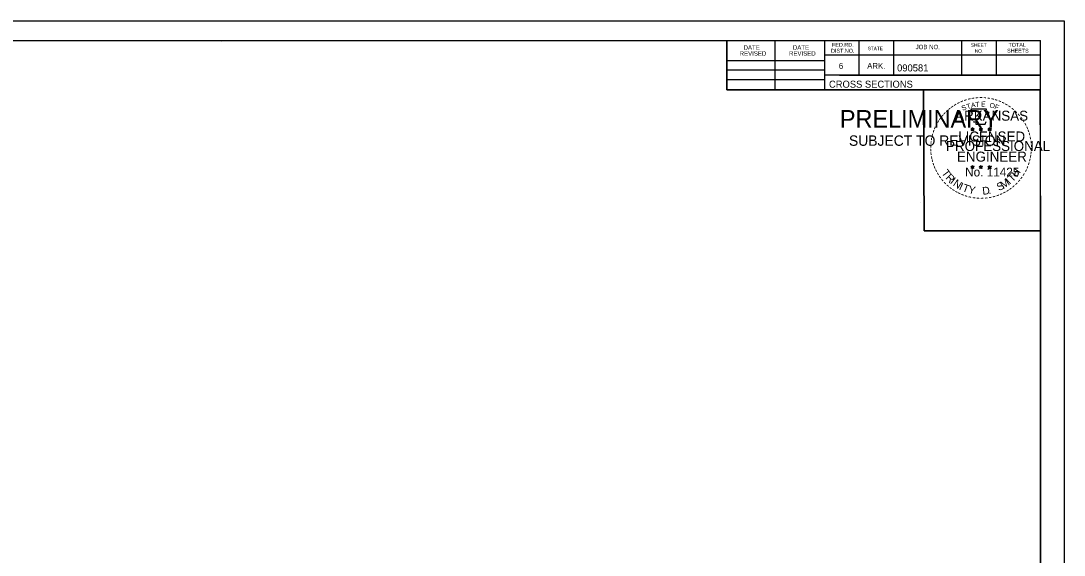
# Model space of a CAD drawing. Extents: x 1322838 to 1324533, y 339903 to 351025.
# Drawn here: x 1324324.9 to 1324533.4, y 343560.2 to 343666.8 of the extents above; entities that cross this region are included whole.
import ezdxf

# ---------------------------------------------------------------- set-up
doc = ezdxf.new("R2010")
doc.units = 0
for name, color, linetype in [('R_Border', 7, 'Continuous'), ('R_Border PE', 7, 'Continuous'), ('R_Border Prem', 7, 'Continuous'), ('R_No Plot', 7, 'Continuous')]:
    doc.layers.add(name, color=color, linetype=linetype)

msp = doc.modelspace()

# ---------------------------------------------------------------- linework, layer by layer
at = {"layer": 'R_Border'}
for p, q in [((1324212.45, 343662.95), (1324528.63, 343662.95)), ((1324364.97, 343662.69), (1324364.97, 343662.69)), ((1324364.97, 343662.69), (1324364.97, 343662.69)), ((1324465.99, 343653.07), (1324465.99, 343662.95)), ((1324475.67, 343653.07), (1324475.67, 343662.95)), ((1324485.53, 343662.95), (1324485.53, 343653.07)), ((1324492.37, 343662.95), (1324492.37, 343656.01)), ((1324499.31, 343662.95), (1324499.31, 343656.01)), ((1324512.89, 343662.95), (1324512.89, 343656.01)), ((1324519.83, 343662.95), (1324519.83, 343656.01)), ((1324528.63, 343457.49), (1324528.63, 343662.95)), ((1324528.63, 343660.01), (1324485.53, 343660.01)), ((1324528.63, 343660.03), (1324528.63, 343660.03)), ((1324465.99, 343658.93), (1324485.53, 343658.93)), ((1324465.99, 343657.07), (1324485.53, 343657.07)), ((1324528.63, 343656.01), (1324485.53, 343656.01)), ((1324488.49, 343656.01), (1324528.63, 343656.01)), ((1324465.99, 343655.13), (1324485.53, 343655.13)), ((1324528.63, 343653.07), (1324465.99, 343653.07))]:
    msp.add_line(p, q, dxfattribs=at)
at = {"layer": 'R_Border PE'}
for p, q in [((1324514.72, 343645.32), (1324515.07, 343645.21)), ((1324514.72, 343645.32), (1324514.97, 343645.28)), ((1324514.72, 343645.32), (1324514.95, 343645.2)), ((1324514.85, 343644.92), (1324515.07, 343645.21)), ((1324515.07, 343645.58), (1324515.03, 343645.33)), ((1324515.07, 343645.21), (1324515.07, 343645.58)), ((1324515.07, 343645.58), (1324515.12, 343645.33)), ((1324515.41, 343645.32), (1324515.07, 343645.21)), ((1324515.28, 343644.92), (1324515.07, 343645.21)), ((1324515.41, 343645.32), (1324515.13, 343645.27)), ((1324515.41, 343645.32), (1324515.21, 343645.22)), ((1324516.39, 343645.32), (1324516.74, 343645.21)), ((1324516.39, 343645.32), (1324516.64, 343645.28)), ((1324516.39, 343645.32), (1324516.62, 343645.2)), ((1324516.52, 343644.92), (1324516.74, 343645.21)), ((1324516.74, 343645.58), (1324516.7, 343645.33)), ((1324516.74, 343645.21), (1324516.74, 343645.58)), ((1324516.74, 343645.58), (1324516.79, 343645.33)), ((1324517.08, 343645.32), (1324516.74, 343645.21)), ((1324516.95, 343644.92), (1324516.74, 343645.21)), ((1324517.08, 343645.32), (1324516.8, 343645.27)), ((1324517.08, 343645.32), (1324516.88, 343645.22)), ((1324518.15, 343645.31), (1324518.5, 343645.2)), ((1324518.15, 343645.31), (1324518.4, 343645.27)), ((1324518.15, 343645.31), (1324518.39, 343645.19)), ((1324518.5, 343645.57), (1324518.46, 343645.31)), ((1324518.5, 343645.2), (1324518.5, 343645.57)), ((1324518.5, 343645.57), (1324518.55, 343645.32)), ((1324518.85, 343645.31), (1324518.5, 343645.2)), ((1324518.85, 343645.31), (1324518.56, 343645.26)), ((1324518.85, 343645.31), (1324518.64, 343645.21)), ((1324514.85, 343644.92), (1324514.98, 343645.16)), ((1324514.85, 343644.92), (1324515.06, 343645.13)), ((1324515.28, 343644.92), (1324515.06, 343645.13)), ((1324515.28, 343644.92), (1324515.14, 343645.21)), ((1324516.52, 343644.92), (1324516.65, 343645.16)), ((1324516.52, 343644.92), (1324516.73, 343645.13)), ((1324516.95, 343644.92), (1324516.73, 343645.13)), ((1324516.95, 343644.92), (1324516.81, 343645.21)), ((1324518.28, 343644.9), (1324518.5, 343645.2)), ((1324518.28, 343644.9), (1324518.41, 343645.15)), ((1324518.28, 343644.9), (1324518.5, 343645.12)), ((1324518.71, 343644.9), (1324518.5, 343645.2)), ((1324518.71, 343644.9), (1324518.5, 343645.12)), ((1324518.71, 343644.9), (1324518.58, 343645.19)), ((1324514.71, 343637.75), (1324515.06, 343637.64)), ((1324514.71, 343637.75), (1324514.97, 343637.71)), ((1324514.71, 343637.75), (1324514.95, 343637.63)), ((1324514.85, 343637.34), (1324515.06, 343637.64)), ((1324514.85, 343637.34), (1324514.97, 343637.59)), ((1324514.85, 343637.34), (1324515.06, 343637.56)), ((1324515.06, 343638), (1324515.02, 343637.75)), ((1324515.06, 343637.64), (1324515.06, 343638)), ((1324515.06, 343638), (1324515.11, 343637.75)), ((1324515.41, 343637.75), (1324515.06, 343637.64)), ((1324515.28, 343637.34), (1324515.06, 343637.64)), ((1324515.28, 343637.34), (1324515.06, 343637.56)), ((1324515.41, 343637.75), (1324515.12, 343637.7)), ((1324515.28, 343637.34), (1324515.14, 343637.63)), ((1324515.41, 343637.75), (1324515.21, 343637.65)), ((1324516.38, 343637.75), (1324516.73, 343637.64)), ((1324516.38, 343637.75), (1324516.64, 343637.71)), ((1324516.38, 343637.75), (1324516.62, 343637.63)), ((1324516.52, 343637.34), (1324516.73, 343637.64)), ((1324516.52, 343637.34), (1324516.64, 343637.59)), ((1324516.52, 343637.34), (1324516.73, 343637.56)), ((1324516.73, 343638), (1324516.69, 343637.75)), ((1324516.73, 343637.64), (1324516.73, 343638)), ((1324516.73, 343638), (1324516.78, 343637.75)), ((1324517.08, 343637.75), (1324516.73, 343637.64)), ((1324516.94, 343637.34), (1324516.73, 343637.64)), ((1324516.94, 343637.34), (1324516.73, 343637.56)), ((1324517.08, 343637.75), (1324516.79, 343637.7)), ((1324516.94, 343637.34), (1324516.81, 343637.63)), ((1324517.08, 343637.75), (1324516.87, 343637.65)), ((1324518.15, 343637.74), (1324518.5, 343637.63)), ((1324518.15, 343637.74), (1324518.4, 343637.7)), ((1324518.15, 343637.74), (1324518.39, 343637.62)), ((1324518.28, 343637.33), (1324518.5, 343637.63)), ((1324518.28, 343637.33), (1324518.41, 343637.58)), ((1324518.28, 343637.33), (1324518.5, 343637.55)), ((1324518.5, 343637.99), (1324518.46, 343637.74)), ((1324518.5, 343637.63), (1324518.5, 343637.99)), ((1324518.5, 343637.99), (1324518.55, 343637.74)), ((1324518.85, 343637.74), (1324518.5, 343637.63)), ((1324518.71, 343637.33), (1324518.5, 343637.63)), ((1324518.71, 343637.33), (1324518.5, 343637.55)), ((1324518.85, 343637.74), (1324518.56, 343637.69)), ((1324518.71, 343637.33), (1324518.57, 343637.62)), ((1324518.85, 343637.74), (1324518.64, 343637.64))]:
    msp.add_line(p, q, dxfattribs=at)
for points in [[(1324514.76, 343649.2), (1324515.03, 343648.37)], [(1324518.27, 343648.28), (1324518.41, 343648.56), (1324517.73, 343648.54), (1324517.87, 343649.2), (1324514.76, 343649.2)], [(1324515.07, 343645.58), (1324515.28, 343644.92), (1324514.72, 343645.32), (1324515.41, 343645.32), (1324514.85, 343644.92), (1324515.07, 343645.58)], [(1324515.25, 343646.78), (1324515.25, 343646.69), (1324515.81, 343646.67), (1324515.76, 343646.2), (1324517.63, 343646.2), (1324517.83, 343646.74)], [(1324516.74, 343645.58), (1324516.95, 343644.92), (1324516.39, 343645.32), (1324517.08, 343645.32), (1324516.52, 343644.92), (1324516.74, 343645.58)], [(1324518.5, 343645.57), (1324518.71, 343644.9), (1324518.15, 343645.31), (1324518.85, 343645.31), (1324518.28, 343644.9), (1324518.5, 343645.57)], [(1324515.06, 343638), (1324515.28, 343637.34), (1324514.71, 343637.75), (1324515.41, 343637.75), (1324514.85, 343637.34), (1324515.06, 343638)], [(1324516.73, 343638), (1324516.94, 343637.34), (1324516.38, 343637.75), (1324517.08, 343637.75), (1324516.52, 343637.34), (1324516.73, 343638)], [(1324518.5, 343637.99), (1324518.71, 343637.33), (1324518.15, 343637.74), (1324518.85, 343637.74), (1324518.28, 343637.33), (1324518.5, 343637.99)]]:
    msp.add_lwpolyline(points, dxfattribs=at)
for centre, radius in [((1324515.07, 343645.21), 0.172), ((1324515.07, 343645.21), 0.145), ((1324515.07, 343645.21), 0.116), ((1324515.07, 343645.21), 0.0991), ((1324515.07, 343645.21), 0.0747), ((1324515.07, 343645.21), 0.0495), ((1324515.07, 343645.21), 0.0296), ((1324516.74, 343645.21), 0.172), ((1324516.74, 343645.21), 0.145), ((1324516.74, 343645.21), 0.116), ((1324516.74, 343645.21), 0.0991), ((1324516.74, 343645.21), 0.0747), ((1324516.74, 343645.21), 0.0495), ((1324516.74, 343645.21), 0.0296), ((1324518.5, 343645.2), 0.172), ((1324518.5, 343645.2), 0.145), ((1324518.5, 343645.2), 0.116), ((1324518.5, 343645.2), 0.0991), ((1324518.5, 343645.2), 0.0747), ((1324518.5, 343645.2), 0.0495), ((1324518.5, 343645.2), 0.0296), ((1324515.06, 343637.64), 0.172), ((1324515.06, 343637.64), 0.145), ((1324515.06, 343637.64), 0.116), ((1324515.06, 343637.64), 0.0991), ((1324515.06, 343637.64), 0.0747), ((1324515.06, 343637.64), 0.0495), ((1324515.06, 343637.64), 0.0296), ((1324516.73, 343637.64), 0.172), ((1324516.73, 343637.64), 0.145), ((1324516.73, 343637.64), 0.116), ((1324516.73, 343637.64), 0.0991), ((1324516.73, 343637.64), 0.0747), ((1324516.73, 343637.64), 0.0495), ((1324516.73, 343637.64), 0.0296), ((1324518.5, 343637.63), 0.172), ((1324518.5, 343637.63), 0.145), ((1324518.5, 343637.63), 0.116), ((1324518.5, 343637.63), 0.0991), ((1324518.5, 343637.63), 0.0747), ((1324518.5, 343637.63), 0.0495), ((1324518.5, 343637.63), 0.0296)]:
    msp.add_circle(centre, radius, dxfattribs=at)
at = {"layer": 'R_No Plot'}
for p, q in [((1324200.05, 343666.84), (1324533.39, 343666.84)), ((1324504.67, 343630.61), (1324504.67, 343630.61))]:
    msp.add_line(p, q, dxfattribs=at)
for points in [[(1324200.05, 343666.84), (1324533.39, 343666.84), (1324533.39, 343453.51), (1324200.05, 343453.51)], [(1324446.37, 343662.95), (1324465.99, 343662.95), (1324465.99, 343653.07), (1324482.11, 343653.07), (1324505.3, 343653.07), (1324505.43, 343624.91), (1324528.63, 343624.91), (1324528.63, 343457.49), (1324212.45, 343457.49), (1324212.45, 343662.95)], [(1324505.3, 343653.07), (1324528.51, 343653.07), (1324528.63, 343624.91), (1324505.43, 343624.91)]]:
    msp.add_lwpolyline(points, close=True, dxfattribs=at)

# ---------------------------------------------------------------- texts
at = {"layer": 'R_Border'}
for s, height, p in [('DATE', 0.879, (1324469.33, 343661.08)), ('DATE', 0.879, (1324479.19, 343661.08)), ('FED.RD.', 0.782, (1324487.01, 343661.67)), ('JOB NO.', 0.879, (1324503.71, 343661.19)), ('SHEET', 0.684, (1324514.75, 343661.67)), ('TOTAL', 0.782, (1324522.27, 343661.67)), ('REVISED', 0.879, (1324468.55, 343659.9)), ('REVISED', 0.879, (1324478.41, 343659.9)), ('DIST.NO.', 0.782, (1324486.81, 343660.49)), ('STATE', 0.684, (1324494.13, 343660.99)), ('NO.', 0.684, (1324515.53, 343660.49)), ('SHEETS', 0.782, (1324521.99, 343660.49)), ('6', 1.17, (1324488.37, 343657.27)), ('ARK.', 1.172, (1324494.03, 343657.27)), ('090581', 1.4, (1324500.01, 343656.75)), ('CROSS SECTIONS', 1.4, (1324486.4, 343653.5))]:
    msp.add_text(s, height=height, rotation=360, dxfattribs=at).set_placement(p)
at = {"layer": 'R_Border PE'}
for s, height, rotation, p in [('-', 1.6, 10.2193, (1324514.93, 343650.73)), ('-', 1.6, 5.8968, (1324515.66, 343650.84)), ('-', 1.6, 0.1862, (1324516.44, 343650.91)), ('-', 1.6, 357.743, (1324517.16, 343650.9)), ('-', 1.6, 352.1617, (1324517.9, 343650.84)), ('-', 1.6, 38.9507, (1324510.59, 343648.6)), ('-', 1.6, 36.2317, (1324511.06, 343648.98)), ('-', 1.6, 34.0636, (1324511.64, 343649.37)), ('-', 1.6, 28.7918, (1324512.24, 343649.74)), ('-', 1.6, 24.3072, (1324512.87, 343650.06)), ('S', 1, 21.594, (1324513.11, 343648.88)), ('-', 1.6, 19.1761, (1324513.51, 343650.33)), ('T', 1, 16.4036, (1324514.03, 343649.21)), ('-', 1.6, 13.6301, (1324514.26, 343650.57)), ('A', 1, 11.2132, (1324514.85, 343649.46)), ('T', 1, 6.0228, (1324515.7, 343649.63)), ('E', 1, 0.8323, (1324516.81, 343649.74)), ('O', 1, 350.4515, (1324518.41, 343649.53)), ('-', 1.6, 347.2049, (1324518.62, 343650.73)), ('F', 1, 340.0707, (1324519.37, 343649.3)), ('-', 1.6, 342.3362, (1324519.26, 343650.58)), ('-', 1.6, 337.8551, (1324519.99, 343650.35)), ('-', 1.6, 334.1211, (1324520.62, 343650.08)), ('-', 1.6, 329.6409, (1324521.2, 343649.8)), ('-', 1.6, 325.8627, (1324521.84, 343649.44)), ('-', 1.6, 320.5297, (1324522.45, 343649.01)), ('-', 1.6, 54.2325, (1324508.89, 343646.65)), ('-', 1.6, 50.6142, (1324509.3, 343647.22)), ('-', 1.6, 48.423, (1324509.71, 343647.7)), ('-', 1.6, 42.9622, (1324510.16, 343648.18)), ('ARKANSAS', 2, 360, (1324511.61, 343646.91)), ('-', 1.6, 315.5786, (1324523.05, 343648.52)), ('-', 1.6, 309.8797, (1324523.62, 343647.97)), ('-', 1.6, 306.6522, (1324524.15, 343647.37)), ('-', 1.6, 67.7743, (1324507.99, 343644.9)), ('-', 1.6, 62.8713, (1324508.25, 343645.51)), ('-', 1.6, 58.0706, (1324508.57, 343646.12)), ('DWB', 0.01, 360, (1324515.05, 343645.21)), ('DWB', 0.01, 360, (1324516.72, 343645.21)), ('-', 1.4, 303.6753, (1324524.63, 343646.8)), ('-', 1.6, 299.6684, (1324524.95, 343646.2)), ('-', 1.6, 294.6628, (1324525.28, 343645.58)), ('-', 1.6, 81.2013, (1324507.45, 343642.84)), ('-', 1.6, 75.461, (1324507.58, 343643.56)), ('-', 1.6, 72.3945, (1324507.78, 343644.27)), ('LICENSED', 2, 360, (1324512.21, 343642.76)), ('DWB', 0.01, 360, (1324518.49, 343645.2)), ('-', 1.6, 290.5728, (1324525.53, 343645.01)), ('-', 1.6, 285.1233, (1324525.77, 343644.43)), ('-', 1.6, 280.5493, (1324525.97, 343643.69)), ('-', 1.6, 94.1959, (1324507.38, 343640.73)), ('-', 1.6, 89.0622, (1324507.35, 343641.45)), ('-', 1.6, 85.1863, (1324507.37, 343642.15)), ('PROFESSIONAL', 2, 360, (1324509.79, 343640.86)), ('-', 1.6, 276.5962, (1324526.13, 343642.92)), ('-', 1.6, 274.3301, (1324526.19, 343642.2)), ('-', 1.6, 269.9407, (1324526.22, 343641.56)), ('-', 1.6, 98.9479, (1324507.45, 343640.06)), ('-', 1.6, 101.7149, (1324507.59, 343639.33)), ('-', 1.6, 105.4578, (1324507.75, 343638.73)), ('ENGINEER', 2, 360, (1324511.97, 343638.74)), ('-', 1.6, 255.7626, (1324526.02, 343639.57)), ('-', 1.6, 260.9953, (1324526.13, 343640.24)), ('-', 1.6, 263.5172, (1324526.2, 343640.9)), ('-', 1.6, 109.0874, (1324507.96, 343638.1)), ('-', 1.6, 114.0643, (1324508.22, 343637.5)), ('-', 1.6, 115.7289, (1324508.52, 343636.89)), ('T', 1.54, 306.0406, (1324508.82, 343636.48)), ('No. 11425', 1.757, 360, (1324513.6, 343635.78)), ('DWB', 0.01, 360, (1324515.05, 343637.63)), ('DWB', 0.01, 360, (1324516.72, 343637.63)), ('DWB', 0.01, 360, (1324518.49, 343637.62)), ('H', 1.54, 54.6088, (1324523.94, 343635.51)), ('-', 1.6, 244.6197, (1324525.36, 343637.54)), ('-', 1.6, 247.8887, (1324525.62, 343638.17)), ('-', 1.6, 252.8681, (1324525.84, 343638.85)), ('-', 1.6, 120.4471, (1324508.88, 343636.3)), ('-', 1.6, 125.8934, (1324509.28, 343635.74)), ('-', 1.6, 130.7181, (1324509.75, 343635.19)), ('R', 1.54, 314.005, (1324509.58, 343635.43)), ('I', 1.54, 321.9694, (1324510.49, 343634.5)), ('N', 1.54, 326.5002, (1324511.05, 343634.03)), ('M', 1.54, 32.6563, (1324521.21, 343633.25)), ('I', 1.54, 42.1136, (1324522.49, 343634.09)), ('T', 1.54, 46.6444, (1324523.05, 343634.57)), ('-', 1.6, 231.2538, (1324524.13, 343635.57)), ('-', 1.6, 233.8452, (1324524.56, 343636.14)), ('-', 1.6, 239.0712, (1324524.96, 343636.79)), ('-', 1.6, 134.2238, (1324510.26, 343634.64)), ('-', 1.6, 138.9338, (1324510.79, 343634.18)), ('-', 1.6, 144.6463, (1324511.34, 343633.77)), ('-', 1.6, 148.0898, (1324511.9, 343633.4)), ('-', 1.6, 151.5704, (1324512.48, 343633.08)), ('I', 1.54, 335.3603, (1324512.26, 343633.24)), ('T', 1.54, 339.8912, (1324512.92, 343632.91)), ('Y', 1.54, 347.8556, (1324514.14, 343632.47)), ('D', 1.54, 6.3969, (1324517.12, 343632.11)), ('S', 1.54, 26.9312, (1324520.37, 343632.84)), ('-', 1.6, 207.3568, (1324521.49, 343633.29)), ('-', 1.6, 212.2491, (1324522.05, 343633.64)), ('-', 1.6, 215.7363, (1324522.58, 343634.03)), ('-', 1.6, 221.0851, (1324523.13, 343634.5)), ('-', 1.6, 225.7653, (1324523.65, 343635.01)), ('-', 1.6, 154.6002, (1324513.01, 343632.83)), ('-', 1.6, 158.5612, (1324513.63, 343632.57)), ('-', 1.6, 162.7983, (1324514.32, 343632.36)), ('-', 1.6, 167.5555, (1324515.03, 343632.2)), ('-', 1.6, 173.1155, (1324515.8, 343632.09)), ('-', 1.6, 176.5183, (1324516.55, 343632.03)), ('-', 1.6, 181.5918, (1324517.3, 343632.05)), ('-', 1.6, 185.8167, (1324518.1, 343632.13)), ('-', 1.6, 191.2858, (1324518.84, 343632.26)), ('.', 1.54, 13.7642, (1324518.32, 343632.24)), ('-', 1.6, 195.4743, (1324519.57, 343632.46)), ('-', 1.6, 200.7184, (1324520.25, 343632.7)), ('-', 1.6, 204.2516, (1324520.87, 343632.98))]:
    msp.add_text(s, height=height, rotation=rotation, dxfattribs=at).set_placement(p)
at = {"layer": 'R_Border Prem'}
for s, height, p in [('PRELIMINARY', 3.5, (1324488.58, 343645.53)), ('DWB', 0.01, (1324489.33, 343647.38)), ('SUBJECT TO REVISION', 2.0751, (1324490.39, 343641.9))]:
    msp.add_text(s, height=height, rotation=360, dxfattribs=at).set_placement(p)

doc.saveas('drawing.dxf')
